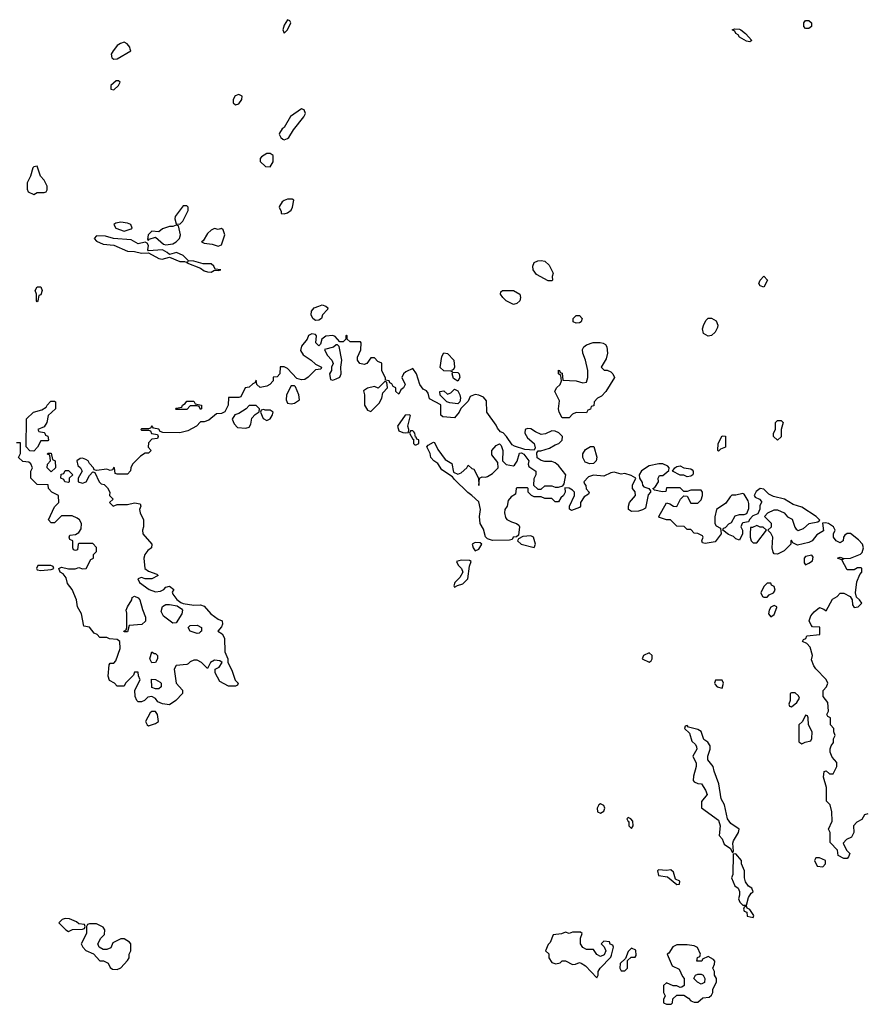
# Model space of a CAD drawing. Header units: inches. Extents: x 2380249 to 2585472, y 382747 to 546448.
# Tile 615 of 626: x 2510429 to 2515306, y 494502 to 500169. Entities that reach past the tile are written whole.
import ezdxf

# ---------------------------------------------------------------- set-up
doc = ezdxf.new("R2010")
doc.units = ezdxf.units.IN
doc.header["$MEASUREMENT"] = 0
doc.layers.add('C5419', color=7, linetype='Continuous')
doc.layers.add('C5510', color=7, linetype='Continuous')

msp = doc.modelspace()

# ---------------------------------------------------------------- linework, layer by layer
at = {"layer": 'C5419', "color": 4}
for points, elevation in [([(2510974.6, 500000), (2510967.3, 499990), (2510954.8, 499970), (2510958, 499950), (2510970, 499941), (2510990, 499942.8), (2511068, 499990), (2511065, 500000)], 48), ([(2515310, 495598), (2515290, 495592), (2515274.6, 495565.4), (2515246, 495550), (2515226, 495530), (2515228, 495490), (2515215.3, 495464.7), (2515186, 495450), (2515168, 495430), (2515186, 495390), (2515206, 495370), (2515198, 495350), (2515190, 495342), (2515170, 495342), (2515138, 495358), (2515134, 495390), (2515092.7, 495432.7), (2515092, 495490), (2515082, 495510), (2515103.6, 495556.4), (2515101, 495610), (2515092, 495650), (2515071.6, 495671.6), (2515071.3, 495750), (2515054, 495810), (2515058, 495842), (2515070, 495846), (2515088, 495828), (2515110, 495828.7), (2515131.3, 495870), (2515130, 495894), (2515103.6, 495923.6), (2515092.7, 495952.7), (2515092.7, 495972.7), (2515098, 495990), (2515111, 496009), (2515112, 496030), (2515122, 496050), (2515114, 496070), (2515114, 496090), (2515094, 496110), (2515094, 496150), (2515078, 496158), (2515074, 496170), (2515082, 496190), (2515079.6, 496239.6), (2515052.7, 496272.7), (2515052.7, 496307.3), (2515071.6, 496328.4), (2515078, 496350), (2515070, 496372), (2515010, 496432), (2514998, 496450), (2514985.4, 496485.4), (2514990.8, 496510), (2514977.3, 496557.3), (2514958, 496578), (2514934, 496590), (2514938, 496602), (2514952.7, 496607.3), (2514958, 496622), (2515032, 496630), (2515032.7, 496672.7), (2514990, 496674), (2514983.6, 496683.6), (2514972, 496710), (2514982, 496738), (2514999.6, 496760.4), (2515030, 496786), (2515056.4, 496776.4), (2515070, 496766), (2515105.4, 496834.6), (2515132, 496850), (2515150, 496868), (2515170, 496868.7), (2515208, 496850), (2515218, 496830), (2515220.4, 496800.4), (2515230, 496786), (2515254, 496790), (2515274, 496810), (2515262, 496830), (2515244.7, 496844.7), (2515238, 496870), (2515246.4, 496933.6), (2515263.6, 496976.4), (2515274, 496990), (2515274, 497010), (2515270, 497014), (2515250, 497014), (2515230, 497002), (2515190, 497002), (2515159.6, 497059.6), (2515134, 497070), (2515150, 497075.3), (2515166, 497070), (2515162, 497062), (2515171.6, 497068.4), (2515210, 497069), (2515266.4, 497093.6), (2515276.9, 497103.1), (2515284, 497130), (2515278.8, 497150), (2515256.1, 497176.1), (2515210, 497211.3), (2515190, 497211), (2515177.2, 497202.8), (2515169.3, 497190.7), (2515168, 497170), (2515150, 497158), (2515126, 497170), (2515111.3, 497190), (2515111.3, 497210), (2515121, 497230), (2515111, 497250), (2515082, 497270), (2515066, 497274), (2515048, 497272), (2515053.6, 497226.4), (2515015.5, 497204.5), (2514988.7, 497170), (2514970, 497160.7), (2514904.7, 497144.7), (2514878, 497158), (2514870, 497174), (2514866, 497170), (2514866, 497150), (2514828.4, 497111.6), (2514790, 497092), (2514770, 497094), (2514763.6, 497103.6), (2514758, 497130), (2514762, 497190), (2514750, 497214), (2514734, 497230), (2514754, 497250), (2514754, 497270), (2514714, 497310), (2514734, 497330), (2514770, 497348), (2514790, 497348), (2514828, 497330), (2514847.3, 497307.3), (2514874.6, 497294.6), (2514888.4, 497248.4), (2514896.4, 497236.4), (2514908.7, 497228.7), (2514939.8, 497240.2), (2514971.1, 497268.9), (2515022, 497278), (2515032, 497288), (2515011, 497310), (2514930, 497362.8), (2514878.5, 497378.5), (2514830, 497410.3), (2514765.5, 497425.5), (2514738.5, 497438.5), (2514710, 497466), (2514690, 497470.7), (2514665.6, 497454.4), (2514655.3, 497430), (2514660.2, 497420.2), (2514686, 497410), (2514696.4, 497396.4), (2514698, 497390), (2514688, 497372), (2514687.3, 497352.7), (2514675.3, 497324.7), (2514647.3, 497312.7), (2514627.3, 497292.7), (2514622, 497278), (2514590, 497274), (2514586, 497270), (2514578, 497250), (2514588, 497230), (2514588, 497210), (2514570, 497174), (2514550, 497182), (2514535.3, 497195.3), (2514506.4, 497206.4), (2514474, 497230), (2514478, 497242), (2514490, 497246), (2514510, 497268), (2514524.7, 497275.3), (2514546.4, 497313.6), (2514570, 497322), (2514598, 497322), (2514612.7, 497327.3), (2514623.6, 497356.4), (2514623.6, 497383.6), (2514619.6, 497399.6), (2514598, 497438), (2514590, 497442), (2514550, 497432), (2514527.3, 497432.7), (2514516.4, 497423.6), (2514492.9, 497387.1), (2514438, 497350), (2514428.4, 497308.4), (2514428.7, 497268.7), (2514436.4, 497256.4), (2514462, 497242), (2514466, 497210), (2514430, 497164.7), (2514374, 497154), (2514358, 497158), (2514354, 497170), (2514362, 497190), (2514358, 497198), (2514330, 497212), (2514310, 497214), (2514290, 497234), (2514270, 497234), (2514251.6, 497251.6), (2514210, 497254), (2514174, 497290), (2514150, 497291.3), (2514110, 497304.7), (2514106, 497310), (2514150, 497388), (2514170, 497382), (2514190, 497368.7), (2514210, 497368), (2514232, 497410), (2514250, 497428), (2514270, 497426), (2514290, 497386), (2514330, 497386), (2514350, 497406), (2514358, 497430), (2514358, 497450), (2514350, 497462), (2514290, 497462), (2514270, 497454), (2514250, 497454), (2514230, 497474), (2514150, 497474), (2514146, 497454), (2514128, 497452), (2514082, 497462), (2514072, 497470), (2514084, 497476), (2514104.7, 497510), (2514102, 497530), (2514110, 497546), (2514130, 497546), (2514164.7, 497575.3), (2514166, 497590), (2514158.5, 497598.5), (2514130, 497613), (2514107.3, 497612.7), (2514050, 497600.7), (2514007.5, 497572.5), (2513994, 497550), (2513995.3, 497530), (2514010, 497506), (2514013.2, 497490), (2514020.7, 497480.7), (2514048, 497470), (2514058, 497458), (2514058, 497450), (2514044.8, 497435.2), (2514030, 497358), (2514012.9, 497347.1), (2513990, 497341), (2513950, 497338), (2513932, 497350), (2513931.3, 497370), (2513938, 497390), (2513971.3, 497430), (2513971.1, 497451.1), (2513954, 497470), (2513954, 497490), (2513974, 497530), (2513946.4, 497546.4), (2513910, 497556.3), (2513890, 497554), (2513850, 497564), (2513830, 497560.5), (2513790, 497542), (2513730, 497546.8), (2513702.7, 497537.3), (2513675.3, 497510), (2513678, 497498), (2513687.3, 497487.3), (2513688.4, 497468.4), (2513706, 497450), (2513702, 497438), (2513676.4, 497423.6), (2513655.3, 497390), (2513655.3, 497370), (2513650, 497362), (2513603.6, 497343.6), (2513592.7, 497352.7), (2513592, 497370), (2513622, 497430), (2513622, 497450), (2513610, 497462), (2513590, 497472), (2513566, 497474), (2513568, 497450), (2513558, 497430), (2513543.1, 497416.9), (2513530, 497394), (2513510, 497394), (2513490, 497414), (2513450, 497414), (2513430, 497422), (2513390, 497422), (2513374, 497430), (2513354, 497450), (2513354, 497470), (2513350, 497474), (2513290, 497474), (2513286, 497470), (2513282, 497438), (2513256.4, 497423.6), (2513239, 497401), (2513233.2, 497370), (2513221.2, 497350), (2513219.3, 497330), (2513223.2, 497303.2), (2513232.1, 497292.1), (2513258, 497278), (2513288, 497270), (2513300.4, 497260.4), (2513304, 497250), (2513298, 497202), (2513287.3, 497192.7), (2513268.4, 497191.6), (2513262, 497178), (2513247.3, 497172.7), (2513150, 497171.3), (2513121, 497181), (2513110, 497192), (2513096.7, 497236.7), (2513078.8, 497270), (2513074.8, 497310), (2513081, 497350), (2513070, 497394), (2513031, 497431), (2513006.8, 497446.8), (2512930, 497522), (2512918.8, 497538.8), (2512858, 497578), (2512834.8, 497614.8), (2512812, 497630), (2512794, 497650), (2512791.6, 497671.6), (2512772, 497710), (2512779.6, 497720.4), (2512810, 497738), (2512815.3, 497735.3), (2512834.6, 497694.6), (2512877.2, 497637.2), (2512915.5, 497615.5), (2512924, 497564), (2512950, 497553.2), (2512970, 497561.2), (2513002, 497590), (2513010, 497606), (2513030, 497586), (2513042, 497582), (2513068, 497530), (2513070, 497488), (2513074, 497530), (2513090, 497538), (2513110, 497535.3), (2513119.8, 497540.2), (2513150, 497558), (2513182, 497590), (2513179.6, 497619.6), (2513144.7, 497664.7), (2513144.7, 497690), (2513170, 497718), (2513190, 497728), (2513199, 497719), (2513208.7, 497690), (2513206, 497630), (2513228.7, 497608.7), (2513270, 497602), (2513275.3, 497604.7), (2513291.3, 497628.7), (2513305.4, 497674.6), (2513316.4, 497676.4), (2513330, 497668), (2513359, 497630), (2513355.3, 497610), (2513358, 497598), (2513398, 497570), (2513398, 497550), (2513387.3, 497527.3), (2513386, 497490), (2513410, 497466), (2513430, 497466), (2513450, 497486), (2513490, 497486), (2513510, 497478), (2513530, 497478), (2513554, 497486), (2513562, 497498), (2513570.8, 497550), (2513530, 497602.8), (2513510, 497618.8), (2513490, 497626.8), (2513450, 497626), (2513430, 497631), (2513407.1, 497647.1), (2513403.6, 497676.4), (2513411.6, 497688.4), (2513428.4, 497688.4), (2513477.5, 497702.5), (2513510, 497722), (2513531, 497729), (2513551, 497749), (2513552, 497770), (2513531, 497791), (2513510, 497801), (2513490, 497802.8), (2513454.5, 497785.5), (2513430, 497782.4), (2513396.4, 497796.4), (2513370, 497814.8), (2513350, 497816), (2513338, 497810), (2513335.3, 497790), (2513350, 497762), (2513388.7, 497730), (2513395.3, 497704.7), (2513388.4, 497691.6), (2513336, 497696), (2513275.3, 497715.3), (2513262.8, 497722.8), (2513230, 497770.7), (2513210, 497790.6), (2513196.3, 497796.3), (2513177.3, 497817.3), (2513170, 497836), (2513116, 497910), (2513114.4, 497974.4), (2513097.3, 497997.3), (2513070, 498008.2), (2513049.1, 498010.9), (2513020.2, 497999.8), (2513010, 497974), (2512968, 497932), (2512958, 497910), (2512930, 497878), (2512863.6, 497883.6), (2512852.7, 497892.7), (2512851.6, 497951.6), (2512786.4, 497986.4), (2512779.8, 498019.8), (2512770, 498032), (2512750, 498042), (2512731.3, 498070), (2512711.3, 498130), (2512690, 498162), (2512650, 498142), (2512638, 498130), (2512628, 498110), (2512646, 498070), (2512638, 498050), (2512622, 498038), (2512610, 498014), (2512594, 498030), (2512594, 498050), (2512578, 498058), (2512570, 498074), (2512558, 498078), (2512554, 498090), (2512534, 498094), (2512534, 498106), (2512512, 498150), (2512512.7, 498192.7), (2512490, 498202), (2512470, 498222), (2512450, 498222), (2512426, 498190), (2512410, 498184.7), (2512386, 498190), (2512372, 498210), (2512372.7, 498227.3), (2512391.6, 498268.4), (2512394, 498310), (2512390, 498314), (2512330, 498314), (2512314, 498330), (2512314, 498350), (2512310, 498354), (2512306, 498350), (2512306, 498330), (2512290, 498314), (2512270, 498314), (2512244.7, 498344.7), (2512231.1, 498351.1), (2512190, 498346.8), (2512168, 498330), (2512159, 498301), (2512150, 498292), (2512132, 498310), (2512136, 498350), (2512130, 498358), (2512110, 498361), (2512090, 498351), (2512082.7, 498330), (2512049.4, 498290), (2512044.8, 498264.8), (2512060.7, 498240.7), (2512106, 498210), (2512130, 498186), (2512166, 498170), (2512162, 498158), (2512130, 498154), (2512089.1, 498110.9), (2512070, 498098), (2512050, 498096), (2512023.5, 498103.5), (2511970, 498162), (2511950, 498171.3), (2511928.4, 498171.6), (2511926, 498130), (2511910, 498114), (2511888, 498112), (2511888, 498090), (2511868.7, 498070), (2511850, 498058.8), (2511812.7, 498052.7), (2511794, 498070), (2511790, 498094), (2511782, 498078), (2511770, 498074), (2511750, 498054), (2511726, 498050), (2511702, 497998), (2511690, 497994), (2511630, 497994), (2511628, 497950), (2511608.4, 497911.6), (2511590, 497902), (2511560.4, 497899.6), (2511516.4, 497863.6), (2511490, 497854), (2511470, 497854), (2511446, 497830), (2511396.5, 497803.5), (2511350, 497791), (2511252.7, 497792.7), (2511238, 497798), (2511230, 497812), (2511198, 497818), (2511190, 497832), (2511182, 497818), (2511170, 497814), (2511130, 497814), (2511126, 497810), (2511130, 497806), (2511170, 497806), (2511182, 497802), (2511187.3, 497787.3), (2511222, 497782), (2511226, 497770), (2511222, 497758), (2511190, 497754), (2511170, 497734), (2511168, 497708), (2511186, 497690), (2511170, 497674), (2511150, 497674), (2511123.1, 497656.9), (2511078, 497610), (2511068, 497590), (2511067.3, 497572.7), (2511050, 497554), (2510990, 497554), (2510978, 497558), (2510974, 497590), (2510970, 497592), (2510962, 497578), (2510950, 497574), (2510930, 497582), (2510870, 497574), (2510858, 497578), (2510854, 497590), (2510830, 497614), (2510822, 497630), (2510810, 497638), (2510790, 497644.7), (2510776.4, 497643.6), (2510758, 497630), (2510764, 497604), (2510778, 497590), (2510788, 497570), (2510766, 497530), (2510766, 497510), (2510790, 497502), (2510811.6, 497508.4), (2510830, 497546), (2510850, 497566), (2510862, 497562), (2510886, 497510), (2510898, 497498), (2510914, 497494), (2510934, 497474), (2510948, 497450), (2510946, 497430), (2510966, 497410), (2510946, 497390), (2510966, 497370), (2510990, 497378), (2511050, 497378), (2511090, 497388), (2511122, 497382), (2511126, 497370), (2511118, 497350), (2511122, 497330), (2511142, 497290), (2511142, 497250), (2511135.3, 497230), (2511138, 497210), (2511188.7, 497150), (2511188, 497130), (2511165.6, 497114.4), (2511148.7, 497090), (2511144, 497070), (2511148.7, 497010), (2511170, 496995.3), (2511218, 496978), (2511226, 496970), (2511188.4, 496951.6), (2511150, 496951.3), (2511130, 496958), (2511109, 496951), (2511117.2, 496930), (2511173.2, 496890), (2511210, 496875.1), (2511239.2, 496880.8), (2511258, 496890), (2511270, 496902), (2511290, 496908.7), (2511315.3, 496890), (2511305.6, 496874.4), (2511310, 496862), (2511332.7, 496832.7), (2511355.1, 496815.1), (2511368.7, 496808.7), (2511430, 496799.5), (2511470, 496801.2), (2511490, 496793.2), (2511528.7, 496750), (2511570, 496719.3), (2511594, 496710), (2511595.3, 496690), (2511590, 496674), (2511568, 496650), (2511594, 496634), (2511608, 496610), (2511608.7, 496530), (2511626, 496490), (2511626, 496470), (2511650, 496426), (2511668, 496368), (2511686, 496350), (2511682, 496338), (2511670, 496334), (2511630, 496334), (2511579.6, 496359.6), (2511554, 496410), (2511554, 496430), (2511576.9, 496443.1), (2511594, 496470), (2511579.6, 496479.6), (2511550, 496482), (2511526, 496470), (2511510, 496434), (2511474, 496470), (2511450, 496482), (2511430, 496482), (2511410, 496474), (2511399, 496461), (2511390, 496458), (2511330, 496451.3), (2511318, 496430), (2511328.7, 496350), (2511366, 496310), (2511366, 496290), (2511328, 496250), (2511290, 496226), (2511250, 496231.3), (2511222.8, 496242.8), (2511210, 496262), (2511190, 496274), (2511166, 496270), (2511146, 496250), (2511130, 496242), (2511110, 496242), (2511102, 496250), (2511092.7, 496272.7), (2511092, 496310), (2511122, 496370), (2511112.7, 496392.7), (2511110, 496414), (2511090, 496414), (2511083.1, 496396.9), (2511038, 496350), (2511030, 496334), (2510990, 496334), (2510974, 496350), (2510946.4, 496366.4), (2510938, 496390), (2510943.6, 496456.4), (2510950, 496466), (2510970, 496466), (2510982, 496478), (2511006.8, 496550), (2511004.7, 496590), (2510990, 496601), (2510944.7, 496604.7), (2510930, 496614), (2510890, 496614), (2510874, 496630), (2510858, 496638), (2510830, 496672), (2510798, 496678), (2510784.7, 496750), (2510761, 496790), (2510756, 496830), (2510731.3, 496890), (2510703.5, 496923.5), (2510696.8, 496956.8), (2510679.1, 496979.1), (2510662, 496990), (2510654, 497010), (2510670, 497018), (2510710, 497008.7), (2510748.9, 497008.9), (2510770, 497015.3), (2510789.3, 497009.3), (2510810.5, 497009.5), (2510838, 497062), (2510854, 497070), (2510854, 497090), (2510871.6, 497108.4), (2510871.6, 497131.6), (2510850, 497154), (2510770, 497154), (2510766, 497150), (2510762, 497118), (2510750, 497114), (2510738, 497118), (2510734, 497130), (2510734, 497170), (2510718, 497178), (2510714, 497190), (2510718, 497202), (2510750, 497206), (2510770, 497218), (2510782, 497238), (2510784.7, 497270), (2510772, 497290), (2510759.8, 497299.8), (2510730, 497314), (2510670, 497314), (2510630, 497274), (2510610, 497274), (2510594, 497290), (2510630, 497366), (2510654, 497390), (2510652, 497430), (2510614, 497450), (2510594, 497470), (2510592.7, 497492.7), (2510530, 497494), (2510492, 497530), (2510492, 497570), (2510502, 497590), (2510492.7, 497612.7), (2510482, 497622), (2510447.1, 497627.1), (2510422, 497650), (2510432.7, 497672.7), (2510432.7, 497732.7), (2510410, 497734)], 44)]:
    msp.add_lwpolyline(points, dxfattribs=dict(at, elevation=elevation))
for points, elevation in [([(2510996.4, 499816.4), (2510983.6, 499816.4), (2510954, 499790), (2510954, 499770), (2510970, 499764.7), (2510998, 499790), (2511006, 499810)], 48), ([(2511690, 499739.3), (2511668, 499730), (2511657.1, 499710), (2511656.8, 499696.8), (2511657.3, 499690), (2511670, 499679.1), (2511690, 499684.9), (2511706.6, 499710), (2511709, 499729)], 48), ([(2512050, 499655.3), (2511987.3, 499612.7), (2511951, 499549), (2511939.6, 499540.4), (2511923.6, 499516.4), (2511922, 499510), (2511932, 499490), (2511942, 499482), (2511950, 499478), (2511970, 499484.7), (2511978, 499490), (2512004.7, 499535.3), (2512064, 499610), (2512074, 499630), (2512066, 499650)], 48), ([(2511870, 499398), (2511850, 499398), (2511819.6, 499380.4), (2511812, 499370), (2511812.7, 499352.7), (2511843.6, 499323.6), (2511870, 499322), (2511888, 499350), (2511887.3, 499387.3)], 48), ([(2510530, 499326), (2510510, 499322), (2510504, 499316), (2510491.1, 499268.9), (2510472, 499230), (2510472.7, 499192.7), (2510478, 499178), (2510510, 499162), (2510530, 499174), (2510570, 499174), (2510582, 499178), (2510586, 499190), (2510586, 499210), (2510578, 499230), (2510570, 499246), (2510548.4, 499268.4)], 48), ([(2511390, 499098), (2511370, 499098), (2511323.5, 499036.5), (2511322, 499022), (2511330, 498994), (2511350, 498992), (2511368, 499010), (2511398, 499070), (2511398, 499090)], 48), ([(2511996.4, 499136.4), (2511970, 499135.3), (2511950, 499128), (2511939.6, 499120.4), (2511923.6, 499096.4), (2511922, 499090), (2511934, 499066), (2511934, 499054), (2511950, 499052), (2511970, 499058), (2511990, 499072), (2511999, 499090), (2512006, 499130)], 48), ([(2511010, 499003.7), (2510982.5, 498997.5), (2510971.3, 498990), (2510982.8, 498970), (2511030, 498951), (2511070, 498966), (2511075.3, 498970), (2511068, 498990), (2511050, 498997.2)], 48), ([(2511330, 498986), (2511310, 498978), (2511290, 498979), (2511250, 498965.2), (2511228.7, 498948.7), (2511190, 498952.7), (2511168.2, 498930), (2511164, 498904), (2511170, 498901), (2511174, 498906), (2511210, 498918), (2511256.4, 498876.4), (2511270, 498872.4), (2511310, 498879.1), (2511329, 498890), (2511349, 498910), (2511353.2, 498930), (2511342, 498982)], 48), ([(2510870, 498925.2), (2510857.3, 498910), (2510870, 498894.8), (2510910, 498876.3), (2510970.4, 498870.4), (2511050, 498836.3), (2511090, 498834.9), (2511130, 498824.9), (2511170, 498826.8), (2511230, 498794.8), (2511248.9, 498791.1), (2511290, 498802), (2511350, 498777.3), (2511378, 498778), (2511387.3, 498772.7), (2511398, 498778), (2511391.3, 498770), (2511470, 498738.8), (2511490, 498724), (2511510, 498717.3), (2511530, 498716.3), (2511550, 498726.8), (2511570, 498726), (2511586, 498730), (2511554, 498734), (2511546, 498750), (2511530, 498763.7), (2511484.1, 498764.1), (2511430, 498779.6), (2511400.2, 498780.2), (2511370, 498812.3), (2511331.3, 498828.7), (2511290, 498818), (2511278, 498830), (2511250, 498843.7), (2511170, 498838), (2511165.2, 498845.2), (2511169.2, 498870), (2511162, 498882), (2511150, 498889.2), (2511110, 498878.7), (2511070, 498902), (2510969.5, 498909.5), (2510922.9, 498922.9)], 48), ([(2511590, 498968), (2511570, 498962), (2511550, 498968), (2511530, 498958), (2511510, 498938), (2511483.6, 498896.4), (2511474, 498890), (2511490, 498882), (2511536.9, 498876.9), (2511570, 498864.7), (2511590, 498874), (2511609, 498930), (2511599, 498959)], 48), ([(2513470, 498666), (2513402, 498702), (2513384, 498730), (2513382, 498750), (2513389, 498771), (2513410, 498781), (2513430, 498782.8), (2513450, 498778.8), (2513475.9, 498755.9), (2513498, 498710), (2513492, 498690), (2513494, 498670), (2513490, 498666)], 44), ([(2514710, 498628.7), (2514690, 498638), (2514682, 498650), (2514688.7, 498670), (2514710, 498692), (2514731.3, 498670)], 44), ([(2510530, 498546), (2510526, 498550), (2510526, 498590), (2510518, 498610), (2510530, 498631.3), (2510550, 498632), (2510558, 498610), (2510550, 498586), (2510538, 498582), (2510534, 498550)], 44), ([(2513270, 498529.5), (2513228.7, 498550), (2513208.7, 498570), (2513195.3, 498590), (2513198, 498602), (2513206, 498610), (2513270.7, 498610.7), (2513306, 498590), (2513310.6, 498570.6), (2513306.8, 498550), (2513290, 498536)], 44), ([(2512130, 498438), (2512116, 498450), (2512105.6, 498470), (2512108, 498492), (2512124, 498510), (2512150, 498520.5), (2512170, 498527.3), (2512190, 498520.7), (2512202.8, 498510), (2512199.1, 498500.9), (2512171, 498470), (2512166, 498450), (2512150, 498439.3)], 44), ([(2513630, 498422), (2513614, 498430), (2513614, 498450), (2513630, 498466), (2513650, 498466), (2513666, 498450), (2513658.8, 498430), (2513650, 498424.5)], 44), ([(2514390, 498347), (2514363.6, 498363.6), (2514357, 498390), (2514364.7, 498415.3), (2514379.5, 498440.5), (2514390, 498450.8), (2514410, 498450.8), (2514435.8, 498435.8), (2514445.5, 498410), (2514443.4, 498396.6), (2514430.3, 498369.7), (2514410, 498352.3)], 44), ([(2513690, 497906), (2513630, 497908), (2513610, 497898), (2513590, 497878), (2513550, 497878), (2513533.2, 497910), (2513529.2, 497930), (2513534.6, 497974.6), (2513508.7, 498030), (2513518, 498050), (2513538, 498070), (2513546, 498090), (2513542, 498122), (2513528.7, 498130), (2513528.4, 498151.6), (2513534, 498150), (2513538, 498138), (2513550, 498134), (2513554, 498094), (2513630.9, 498090.9), (2513670, 498078), (2513690, 498082), (2513698, 498110), (2513698, 498150), (2513684, 498210), (2513668.7, 498250), (2513668, 498270), (2513674.6, 498285.4), (2513690, 498298), (2513728.9, 498311.1), (2513768.9, 498311.1), (2513786.4, 498306.4), (2513798.8, 498298.8), (2513806.8, 498286.8), (2513811.3, 498250), (2513802.8, 498217.2), (2513774, 498170), (2513792.7, 498152.7), (2513810, 498152), (2513830, 498142), (2513842, 498130), (2513851.3, 498108.7), (2513802, 498030), (2513776.9, 498003.1), (2513754, 497990), (2513734, 497970), (2513732.7, 497947.3), (2513718, 497942), (2513712.7, 497927.3), (2513698, 497922)], 44), ([(2512258, 498298), (2512250, 498298), (2512235.3, 498284.7), (2512182, 498270), (2512198, 498238), (2512224.7, 498210), (2512232, 498190), (2512222, 498170), (2512222, 498150), (2512212, 498130), (2512218, 498098), (2512230, 498094), (2512250, 498102), (2512270, 498112), (2512279, 498130), (2512276, 498170), (2512282, 498210), (2512267.3, 498287.3)], 44), ([(2512918, 498142), (2512910, 498146), (2512870, 498148), (2512848, 498168), (2512857.2, 498230), (2512870, 498251), (2512890, 498246.8), (2512927.7, 498210), (2512931, 498169), (2512924.7, 498155.3), (2512914, 498150)], 44), ([(2512950, 498088), (2512924.7, 498104.7), (2512918, 498130), (2512920.4, 498139.6), (2512950, 498138), (2512958, 498130), (2512962, 498110)], 44), ([(2512530, 498086), (2512492, 498048), (2512470, 498058), (2512430, 498048.7), (2512406.4, 498033.6), (2512412, 498010), (2512412, 497950), (2512430, 497922), (2512450, 497914), (2512498, 497962), (2512512.7, 497990), (2512518, 498022), (2512546, 498050), (2512542, 498082)], 44), ([(2512010, 498062), (2511990, 498062), (2511964, 498010), (2511962, 497982), (2511970, 497962), (2511990, 497958), (2512010, 497962), (2512038, 497982), (2512035.3, 498010), (2512016.5, 498056.5)], 44), ([(2512950, 497958), (2512903.1, 497963.1), (2512886, 497970), (2512848.4, 498008.4), (2512846, 498030), (2512870, 498032), (2512890, 498014), (2512910, 498022), (2512930, 498042), (2512950, 498032), (2512962, 498010), (2512964.7, 497990), (2512962, 497970)], 44), ([(2510510, 497686), (2510487.3, 497687.3), (2510466, 497710), (2510468.4, 497871.6), (2510509, 497911), (2510556.4, 497923.6), (2510582, 497938), (2510586, 497950), (2510607.3, 497972.7), (2510630, 497974), (2510634, 497970), (2510634, 497930), (2510592, 497890), (2510584.7, 497850), (2510570, 497826), (2510534, 497810), (2510538, 497798), (2510570, 497794), (2510574, 497790), (2510578, 497778), (2510591.6, 497771.6), (2510594, 497750), (2510590, 497746), (2510550, 497746), (2510531.6, 497708.4)], 44), ([(2511470, 497926), (2511462, 497942), (2511450, 497946), (2511410, 497946), (2511390, 497926), (2511330, 497926), (2511326, 497930), (2511330, 497934), (2511362, 497938), (2511366, 497950), (2511380.4, 497959.6), (2511390, 497974), (2511430, 497974), (2511438, 497958), (2511474, 497950), (2511474, 497930)], 44), ([(2511790, 497948), (2511750, 497948), (2511731.1, 497928.9), (2511690, 497902), (2511666, 497894), (2511652, 497870), (2511662, 497842), (2511682, 497822), (2511730, 497818.8), (2511750, 497824.7), (2511759.3, 497840.7), (2511765.2, 497874.8), (2511783.1, 497896.9), (2511807.3, 497912.7), (2511808, 497930)], 44), ([(2511834, 497926), (2511818, 497922), (2511814, 497910), (2511830, 497874), (2511850, 497862), (2511870, 497872), (2511882, 497890), (2511888, 497910), (2511870, 497922), (2511842, 497922)], 44), ([(2512670, 497895.3), (2512647.7, 497892.3), (2512602, 497830), (2512610, 497802), (2512632.7, 497792.7), (2512650, 497792), (2512666, 497794), (2512668, 497810), (2512662, 497830), (2512678, 497890)], 44), ([(2514790, 497748.7), (2514766, 497770), (2514766, 497790), (2514778, 497810), (2514778, 497850), (2514790, 497862), (2514810, 497862), (2514822, 497850), (2514811, 497810), (2514811.1, 497768.9)], 44), ([(2512690, 497802), (2512678, 497802), (2512672, 497790), (2512690, 497754), (2512694, 497754), (2512694, 497730), (2512702, 497722), (2512710, 497722), (2512726, 497730), (2512726, 497750), (2512714.6, 497754.6), (2512710, 497766), (2512706, 497766), (2512702, 497790), (2512696.5, 497796.5)], 44), ([(2514450, 497686), (2514446, 497690), (2514448, 497730), (2514470, 497774), (2514490, 497772), (2514491, 497709), (2514462, 497698)], 44), ([(2513710, 497613.2), (2513682, 497622), (2513668.9, 497648.9), (2513668.7, 497670), (2513684.7, 497695.3), (2513712.7, 497712.7), (2513732.7, 497712.7), (2513750.6, 497650.6), (2513746, 497630), (2513730, 497614)], 44), ([(2510610, 497566), (2510586, 497590), (2510588.4, 497611.6), (2510606, 497630), (2510602, 497662), (2510588, 497668), (2510590, 497674), (2510610, 497674), (2510618, 497638), (2510632, 497630), (2510634, 497590)], 44), ([(2510710, 497506), (2510688.4, 497508.4), (2510682, 497522), (2510666, 497530), (2510667.3, 497552.7), (2510682, 497558), (2510690, 497574), (2510710, 497574), (2510734, 497550), (2510714, 497530), (2510714, 497510)], 44), ([(2514270, 497538), (2514250, 497548), (2514230, 497548), (2514186, 497570), (2514198, 497590), (2514210, 497598), (2514230, 497601), (2514250.6, 497590.6), (2514290, 497584.7), (2514298.8, 497578.8), (2514304.7, 497570), (2514303.6, 497556.4), (2514302, 497550), (2514290, 497542)], 44), ([(2514670, 497258), (2514646, 497246), (2514634, 497246), (2514631.3, 497210), (2514631.3, 497190), (2514638, 497170), (2514650, 497158), (2514670, 497158), (2514726, 497230), (2514707.3, 497247.3), (2514690, 497248)], 44), ([(2513370, 497198), (2513324.7, 497195.3), (2513298, 497182), (2513294, 497170), (2513314, 497150), (2513390, 497132), (2513396, 497150), (2513386, 497190)], 44), ([(2513050, 497159), (2513032, 497150), (2513038, 497130), (2513050, 497112), (2513070, 497122), (2513088, 497150), (2513078, 497158)], 44), ([(2512970, 497059), (2512942, 497050), (2512952, 497030), (2512971, 497011), (2512978, 496990), (2512961.4, 496958.6), (2512932, 496930), (2512926, 496910), (2512930, 496902), (2512947.3, 496912.7), (2512978, 496922), (2513008, 496950), (2513016.4, 497023.6), (2513026, 497050), (2513016.4, 497056.4)], 44), ([(2514987.3, 497087.3), (2514950, 497079), (2514942.8, 497070), (2514942, 497042), (2514950, 497032), (2514970, 497041), (2514990, 497054), (2514995.3, 497075.3)], 44), ([(2510607.3, 497027.3), (2510532.7, 497027.3), (2510524.7, 497010), (2510530, 497002), (2510550, 496998), (2510610, 497004.7), (2510626, 497010), (2510622, 497022)], 44), ([(2514750, 496926), (2514730, 496926), (2514710, 496906), (2514694, 496870), (2514702, 496850), (2514710, 496844.7), (2514730, 496844.7), (2514742, 496858), (2514766, 496870), (2514775.3, 496884.7), (2514770, 496906), (2514755.3, 496915.3)], 44), ([(2511030, 496646), (2511028, 496650), (2511042, 496658), (2511046, 496670), (2511046, 496754), (2511042, 496770), (2511049, 496790), (2511074, 496830), (2511076.4, 496843.6), (2511090, 496850.5), (2511110, 496841), (2511121, 496830), (2511134.8, 496774.8), (2511152, 496730), (2511152, 496708), (2511131.6, 496688.4), (2511058, 496682), (2511050, 496646)], 44), ([(2511310, 496695.3), (2511256.4, 496736.4), (2511242, 496762), (2511250, 496791.3), (2511270, 496802.8), (2511290, 496804), (2511334.8, 496794.8), (2511359.1, 496779.1), (2511366, 496770), (2511361, 496750), (2511330, 496698)], 44), ([(2514770, 496798), (2514750, 496788), (2514741, 496770), (2514738, 496750), (2514750, 496732), (2514770, 496744.7), (2514786, 496786), (2514786, 496790)], 44), ([(2511450, 496635.3), (2511409.1, 496649.1), (2511398, 496670), (2511410, 496682), (2511450, 496684.7), (2511474, 496670), (2511474, 496650), (2511470, 496646), (2511462, 496638)], 44), ([(2511202, 496522), (2511210, 496522), (2511222, 496510), (2511222, 496490), (2511210, 496468.7), (2511190, 496468), (2511178, 496490), (2511188.4, 496531.6)], 44), ([(2514050, 496525.2), (2514018, 496510), (2514011.3, 496490), (2514050, 496471.3), (2514062, 496478), (2514068.7, 496490), (2514069, 496510)], 44), ([(2511210, 496318), (2511190, 496326), (2511187.3, 496372.7), (2511210, 496372), (2511236.9, 496356.9), (2511242, 496350), (2511242, 496330), (2511230, 496318)], 44), ([(2514470, 496368), (2514432, 496368), (2514426, 496350), (2514430, 496342), (2514442, 496330), (2514470, 496322), (2514479, 496350)], 44), ([(2514890, 496295.3), (2514870, 496295.3), (2514862, 496290), (2514862, 496250), (2514854, 496230), (2514858, 496218), (2514870, 496214), (2514900.4, 496239.6), (2514915.3, 496264.7), (2514910, 496278)], 44), ([(2511210, 496188), (2511190, 496188), (2511179.6, 496180.4), (2511152, 496130), (2511162, 496110), (2511170, 496104.7), (2511210, 496118), (2511228, 496130), (2511222, 496170)], 44), ([(2514950, 496166), (2514934, 496130), (2514912, 496110), (2514912.7, 496012.7), (2514930, 496002), (2514948.4, 496011.6), (2514982, 496018), (2514987.3, 496032.7), (2514988, 496070), (2514968, 496110), (2514966, 496150), (2514962, 496162)], 44), ([(2514270, 496106), (2514258, 496102), (2514254, 496090), (2514282, 496062), (2514296.9, 496016.9), (2514316.9, 495996.9), (2514323.6, 495983.6), (2514324.7, 495970), (2514302, 495930), (2514322, 495890), (2514322, 495870), (2514305.4, 495814.6), (2514304.7, 495790), (2514310, 495782), (2514330, 495772), (2514351.1, 495771.1), (2514375.3, 495735.3), (2514384.7, 495710), (2514352, 495670), (2514352.7, 495632.7), (2514450, 495562), (2514458.8, 495530), (2514452.7, 495472.7), (2514470, 495454), (2514482.8, 495422.8), (2514518, 495398), (2514530, 495374), (2514536.4, 495383.6), (2514533.2, 495430), (2514536.5, 495443.5), (2514564, 495490), (2514568.7, 495510), (2514521.7, 495541.7), (2514500.7, 495570), (2514483.6, 495650), (2514465.3, 495685.3), (2514451.5, 495771.5), (2514424.1, 495844.1), (2514419.3, 495870), (2514388, 495910), (2514388, 495930), (2514402, 495970), (2514402, 495990), (2514388, 496010), (2514365.2, 496025.2), (2514350, 496072.7), (2514330, 496084), (2514278, 496098)], 44), ([(2513770, 495655.3), (2513762, 495650), (2513752, 495630), (2513754, 495610), (2513770, 495602), (2513790, 495614), (2513795.3, 495630), (2513790, 495646)], 44), ([(2513930, 495578), (2513922, 495570), (2513930, 495554), (2513934, 495554), (2513934, 495530), (2513950, 495514), (2513958, 495530), (2513956.4, 495556.4), (2513946, 495570)], 44), ([(2514550, 495368), (2514534, 495366), (2514531.3, 495250), (2514524.7, 495230), (2514544, 495184), (2514562, 495170), (2514571.1, 495151.1), (2514571.3, 495130), (2514564.7, 495110), (2514572, 495090), (2514590, 495072), (2514610, 495072), (2514622.5, 495117.5), (2514638, 495142), (2514648.7, 495150), (2514642, 495170), (2514622.7, 495182.7), (2514606, 495206), (2514599, 495230), (2514599, 495270), (2514582, 495310), (2514582, 495330)], 44), ([(2515030, 495346), (2515010, 495346), (2515002, 495330), (2515018, 495298), (2515050, 495294), (2515066, 495310), (2515066, 495330)], 44), ([(2514104, 495276), (2514098, 495270), (2514104, 495244), (2514155.9, 495235.9), (2514210, 495192), (2514226, 495194), (2514228, 495210), (2514202, 495222), (2514190, 495262), (2514175.1, 495275.1), (2514150, 495272)], 44), ([(2514610, 495066), (2514598, 495062), (2514594, 495050), (2514598, 495038), (2514612.7, 495032.7), (2514614, 495010), (2514650, 495002), (2514652.5, 495012.5), (2514630, 495048), (2514615.3, 495055.3)], 44), ([(2510690, 494995.3), (2510674, 494990), (2510654, 494970), (2510694, 494930), (2510710, 494922), (2510732.7, 494932.7), (2510790, 494934), (2510802, 494938), (2510806, 494950), (2510802, 494962), (2510770, 494966), (2510756.4, 494976.4), (2510714.6, 494994.6)], 44), ([(2510870, 494966), (2510830, 494966), (2510818, 494962), (2510814, 494950), (2510814, 494910), (2510782, 494850), (2510792, 494830), (2510810, 494812), (2510852.7, 494792.7), (2510890, 494752), (2510911.6, 494751.6), (2510938, 494738), (2510950, 494714), (2510963.6, 494703.6), (2510990, 494702), (2511010, 494712), (2511050, 494754), (2511058, 494770), (2511058, 494790), (2511068, 494810), (2511068, 494850), (2511060.4, 494860.4), (2511030, 494878), (2511010, 494878), (2510964.7, 494855.3), (2510952.7, 494827.3), (2510930, 494818), (2510910, 494818), (2510886, 494830), (2510878, 494850), (2510896.4, 494883.6), (2510916.4, 494903.6), (2510918, 494930), (2510910, 494946)], 44), ([(2513610, 494918), (2513590, 494908.7), (2513570, 494918), (2513547.3, 494907.3), (2513498, 494902), (2513482, 494858), (2513470, 494846), (2513454, 494810), (2513472.7, 494792.7), (2513474, 494770), (2513490, 494742), (2513514, 494734), (2513539, 494741), (2513550, 494752), (2513570, 494752), (2513610, 494732), (2513627.3, 494732.7), (2513650, 494742), (2513659.6, 494739.6), (2513683.6, 494723.6), (2513750, 494654), (2513758, 494670), (2513758, 494690), (2513768, 494710), (2513830, 494774), (2513834.6, 494785.4), (2513846, 494830), (2513842, 494842), (2513827.3, 494847.3), (2513822, 494862), (2513790, 494866), (2513774, 494850), (2513792.7, 494832.7), (2513802, 494810), (2513792.7, 494787.3), (2513770, 494778), (2513748.9, 494788.9), (2513730, 494818), (2513690, 494818), (2513668.9, 494828.9), (2513655.3, 494850), (2513656.4, 494883.6), (2513666, 494910), (2513656.4, 494916.4)], 44), ([(2514270, 494844), (2514210, 494844), (2514187.3, 494832.7), (2514163.6, 494796.4), (2514154, 494790), (2514182.8, 494722.8), (2514223.6, 494703.6), (2514242, 494662), (2514252, 494650), (2514252, 494610), (2514239.6, 494600.4), (2514230, 494598), (2514210, 494608), (2514188.4, 494608.4), (2514150, 494626), (2514134, 494610), (2514134, 494570), (2514142, 494550), (2514134, 494530), (2514134, 494510), (2514150, 494502), (2514170, 494502), (2514178, 494502), (2514186, 494510), (2514187.3, 494532.7), (2514210, 494554), (2514250, 494554), (2514276.9, 494536.9), (2514290, 494522), (2514310, 494514), (2514330, 494514), (2514360.4, 494539.6), (2514396.4, 494543.6), (2514410, 494554), (2514418, 494570), (2514418, 494590), (2514438, 494630), (2514438, 494650), (2514426, 494670), (2514426, 494690), (2514418, 494710), (2514427.3, 494732.7), (2514428, 494750), (2514420.4, 494760.4), (2514390, 494778), (2514358, 494762), (2514354, 494750), (2514326, 494750), (2514328.7, 494771.3), (2514342, 494778), (2514346, 494790), (2514328.4, 494828.4), (2514310, 494838)], 44), ([(2513950, 494826), (2513930, 494806), (2513914, 494766), (2513883.6, 494736.4), (2513882, 494710), (2513890, 494694), (2513910, 494694), (2513926, 494710), (2513926, 494754), (2513947.3, 494772.7), (2513970, 494774), (2513976.4, 494783.6), (2513973.6, 494813.6)], 44), ([(2514350, 494618), (2514328.9, 494628.9), (2514308, 494650), (2514318, 494670), (2514330, 494676), (2514350, 494676), (2514362, 494670), (2514372, 494650), (2514370, 494628)], 44)]:
    msp.add_lwpolyline(points, close=True, dxfattribs=dict(at, elevation=elevation))
at = {"layer": 'C5510', "color": 4}
for points, elevation in [([(2511970, 500169), (2511950, 500138), (2511942.8, 500110), (2511950, 500092), (2511970, 500111.3), (2511989, 500150), (2511983.1, 500163.1)], 48), ([(2514630, 500042), (2514610, 500045.2), (2514570, 500069.3), (2514562, 500082), (2514549, 500090), (2514543.1, 500103.1), (2514528, 500110), (2514544, 500116), (2514570, 500114.8), (2514578, 500110), (2514604.7, 500090), (2514642, 500050)], 44), ([(2514950, 500119), (2514941.2, 500130), (2514941.2, 500150), (2514950, 500164.7), (2514970, 500164.7), (2514984.7, 500150), (2514984.7, 500130), (2514970, 500119)], 44)]:
    msp.add_lwpolyline(points, close=True, dxfattribs=dict(at, elevation=elevation))
at = {"layer": 'C5510', "color": 4, "elevation": 48}
msp.add_lwpolyline([(2511065, 500000), (2511062, 500010), (2511048, 500030), (2511030, 500039), (2511008.1, 500031.9), (2510990, 500021.2), (2510974.6, 500000)], dxfattribs=at)

doc.saveas('drawing.dxf')
